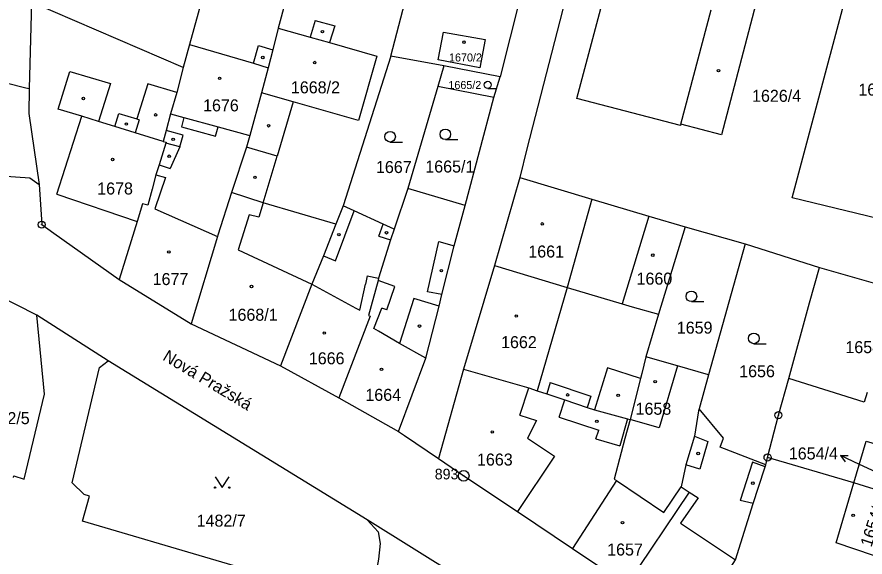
# Model space of a CAD drawing. Extents: x -733394 to -722299, y -1082822 to -1075049.
# Drawn here: x -728440.3 to -728320.2, y -1078740.8 to -1078664.4 of the extents above; entities that cross this region are included whole.
import ezdxf

# ---------------------------------------------------------------- set-up
doc = ezdxf.new("R2010")
doc.units = 0
for name, color, linetype in [('Hranice parcel', 7, 'Continuous'), ('Parcelní čísla', 7, 'Continuous'), ('Pop  PČ popisy', 7, 'Continuous'), ('Vnitřní kresba', 7, 'Continuous'), ('Značky bodu BP', 7, 'Continuous'), ('Značky budov', 7, 'Continuous'), ('Značky kultur', 7, 'Continuous')]:
    doc.layers.add(name, color=color, linetype=linetype)

msp = doc.modelspace()

# ---------------------------------------------------------------- linework, layer by layer
at = {"layer": 'Hranice parcel'}
for p, q in [((-728392.96, -1078584.33), (-728415.86, -1078668.28)), ((-728363.81, -1078641.15), (-728371.89, -1078672.88)), ((-728438.26, -1078662.31), (-728438.59, -1078674.52)), ((-728416.76, -1078671.56), (-728438.26, -1078662.31)), ((-728415.86, -1078668.28), (-728416.76, -1078671.56)), ((-728387.35, -1078669.93), (-728394.1, -1078691.13)), ((-728379.84, -1078671.3), (-728387.35, -1078669.93)), ((-728379.84, -1078671.3), (-728380.7, -1078674.23)), ((-728371.89, -1078672.88), (-728379.84, -1078671.3)), ((-728372.75, -1078675.79), (-728371.89, -1078672.88)), ((-728380.7, -1078674.23), (-728384.95, -1078688.69)), ((-728372.75, -1078675.79), (-728380.7, -1078674.23)), ((-728376.84, -1078691.07), (-728372.75, -1078675.79)), ((-728369.08, -1078687.13), (-728372.69, -1078699.59)), ((-728384.95, -1078688.69), (-728386.9, -1078694.43)), ((-728376.84, -1078691.07), (-728384.95, -1078688.69)), ((-728394.1, -1078691.13), (-728395.14, -1078693.73)), ((-728350.81, -1078692.59), (-728354.58, -1078705.02)), ((-728350.81, -1078692.59), (-728345.64, -1078694.11)), ((-728345.64, -1078694.11), (-728349.44, -1078706.45)), ((-728345.64, -1078694.11), (-728337.17, -1078696.5)), ((-728337.17, -1078696.5), (-728342.36, -1078715.07)), ((-728337.17, -1078696.5), (-728326.64, -1078699.86)), ((-728372.69, -1078699.59), (-728377.04, -1078714.25)), ((-728326.64, -1078699.86), (-728308.1, -1078705.2)), ((-728425.82, -1078701.57), (-728415.62, -1078707.83)), ((-728427.41, -1078713.06), (-728437.51, -1078706.6)), ((-728349.44, -1078706.45), (-728351.22, -1078712.49)), ((-728415.62, -1078707.83), (-728402.98, -1078713.78)), ((-728346.77, -1078713.78), (-728351.22, -1078712.49)), ((-728390.69, -1078735.56), (-728427.41, -1078713.06)), ((-728402.98, -1078713.78), (-728394.73, -1078718.32)), ((-728342.36, -1078715.07), (-728346.77, -1078713.78)), ((-728377.04, -1078714.25), (-728380.61, -1078726.87)), ((-728342.36, -1078715.07), (-728343.7, -1078719.86)), ((-728394.73, -1078718.32), (-728386.28, -1078723.06)), ((-728334.26, -1078727.79), (-728333.99, -1078726.75)), ((-728321.78, -1078730.36), (-728333.99, -1078726.75)), ((-728316.88, -1078731.88), (-728321.78, -1078730.36)), ((-728374.37, -1078745.73), (-728390.69, -1078735.56)), ((-728361.64, -1078739.64), (-728353.93, -1078744.76))]:
    msp.add_line(p, q, dxfattribs=at)
for points in [[(-728336.47, -1078643.04), (-728336.87, -1078644.54), (-728339.95, -1078655.97), (-728337.3, -1078656.68), (-728335.66, -1078662.52), (-728340.53, -1078681.07), (-728346.29, -1078679.55), (-728346.34, -1078679.74), (-728360.99, -1078675.94), (-728351.91, -1078641.74), (-728351.25, -1078639.24)], [(-728357, -1078640.52), (-728359.5, -1078649.67), (-728368.09, -1078683.04), (-728369.08, -1078687.13)], [(-728319.81, -1078649.79), (-728305.6, -1078653.62), (-728315.31, -1078693.65), (-728330.5, -1078689.97), (-728319.81, -1078649.79)], [(-728401.08, -1078657.75), (-728403.29, -1078665.96), (-728404.08, -1078669.03)], [(-728387.35, -1078669.93), (-728385.36, -1078662.33), (-728401.08, -1078657.75)], [(-728379.88, -1078666.54), (-728373.99, -1078667.6), (-728374.74, -1078671.61), (-728380.64, -1078670.47), (-728379.88, -1078666.54)], [(-728415.86, -1078668.28), (-728406.82, -1078670.95), (-728406.08, -1078668.44), (-728404.08, -1078669.03)], [(-728404.08, -1078669.03), (-728404.74, -1078671.57), (-728405.66, -1078675.14), (-728407.34, -1078681.16)], [(-728416.76, -1078671.56), (-728417.68, -1078675.08), (-728418.55, -1078678.11)], [(-728452.06, -1078686.24), (-728447.08, -1078672.4), (-728439.07, -1078674.4), (-728438.59, -1078674.52)], [(-728438.59, -1078674.52), (-728438.61, -1078678.06), (-728437.17, -1078688.1)], [(-728418.55, -1078678.11), (-728419.18, -1078680.46), (-728419.6, -1078682), (-728419.19, -1078682.13), (-728419.23, -1078682.26), (-728420.18, -1078685.33), (-728420.62, -1078686.74), (-728421.16, -1078688.76), (-728421.77, -1078691.03), (-728422.51, -1078690.83), (-728423.29, -1078693.35), (-728425.82, -1078701.57)], [(-728418.55, -1078678.11), (-728416.66, -1078678.62), (-728417.01, -1078679.92), (-728412.17, -1078681.25), (-728411.81, -1078679.94), (-728407.5, -1078681.12), (-728407.34, -1078681.16)], [(-728407.34, -1078681.16), (-728407.8, -1078682.81), (-728409.93, -1078689.26)], [(-728452.06, -1078686.24), (-728438.48, -1078687.14), (-728437.17, -1078688.1)], [(-728369.08, -1078687.13), (-728358.88, -1078690.19), (-728350.81, -1078692.59)], [(-728437.17, -1078688.1), (-728436.8, -1078693.79), (-728435.07, -1078695.01), (-728425.82, -1078701.57)], [(-728409.93, -1078689.26), (-728411.85, -1078695.28), (-728411.91, -1078695.47), (-728415.62, -1078707.83)], [(-728395.14, -1078693.73), (-728405.45, -1078690.71), (-728409.93, -1078689.26)], [(-728386.9, -1078694.43), (-728388.43, -1078693.73), (-728392.57, -1078691.83), (-728394.1, -1078691.13)], [(-728386.28, -1078723.06), (-728382.39, -1078712.69), (-728380.53, -1078705.34), (-728380.12, -1078703.7), (-728378.37, -1078696.77), (-728376.84, -1078691.07)], [(-728395.14, -1078693.73), (-728396.9, -1078698.2), (-728398.55, -1078702.22), (-728402.98, -1078713.78)], [(-728386.9, -1078694.43), (-728387.38, -1078695.96), (-728389.09, -1078701.37), (-728389.17, -1078701.71), (-728390.53, -1078706.67), (-728390.29, -1078706.74), (-728394.73, -1078718.32)], [(-728437.51, -1078706.6), (-728445.99, -1078702.33), (-728454.63, -1078699.48), (-728456.49, -1078702.68)], [(-728372.69, -1078699.59), (-728362.4, -1078702.7), (-728354.58, -1078705.02)], [(-728333.99, -1078726.75), (-728332.46, -1078720.76), (-728330.99, -1078715.57), (-728328.03, -1078704.87), (-728326.64, -1078699.86)], [(-728354.58, -1078705.02), (-728353.15, -1078705.42), (-728349.44, -1078706.45)], [(-728440.8, -1078729.56), (-728440.75, -1078729.37), (-728439.3, -1078729.82), (-728436.43, -1078717.8), (-728437.51, -1078706.6)], [(-728351.22, -1078712.49), (-728351.81, -1078714.84), (-728351.99, -1078715.55), (-728353.43, -1078721.37)], [(-728390.69, -1078735.56), (-728389.16, -1078737.27), (-728388.86, -1078738.91), (-728389.08, -1078741.16), (-728389.63, -1078744.04), (-728391.35, -1078749.91), (-728392.01, -1078750.89), (-728393.19, -1078751.51), (-728394.52, -1078751.59), (-728393.18, -1078746.91), (-728431.05, -1078735.75), (-728430.04, -1078732.22), (-728430.81, -1078731.98), (-728432.47, -1078730.35), (-728428.62, -1078714.01), (-728427.41, -1078713.06)], [(-728346.77, -1078713.78), (-728349.35, -1078722.56), (-728353.43, -1078721.37)], [(-728377.04, -1078714.25), (-728367.81, -1078716.91), (-728366.62, -1078717.31), (-728365.26, -1078717.76), (-728362.7, -1078718.61), (-728359.55, -1078719.66), (-728358.52, -1078720), (-728353.81, -1078721.27), (-728353.43, -1078721.37)], [(-728343.7, -1078719.86), (-728343.78, -1078720.15), (-728344.33, -1078723.72), (-728345.56, -1078727.79), (-728346.22, -1078730.91), (-728345.09, -1078731.67), (-728353.93, -1078744.76)], [(-728334.26, -1078727.79), (-728340.71, -1078725.3), (-728340.21, -1078724), (-728343.7, -1078719.86)], [(-728353.43, -1078721.37), (-728354.19, -1078724.06), (-728354.71, -1078726.05), (-728355.71, -1078729.83), (-728355.38, -1078730.03), (-728361.64, -1078739.64)], [(-728386.28, -1078723.06), (-728385.41, -1078723.62), (-728380.61, -1078726.87)], [(-728321.78, -1078730.36), (-728320.03, -1078724.45), (-728315.07, -1078725.92)], [(-728380.61, -1078726.87), (-728377.03, -1078729.35), (-728369.39, -1078734.4), (-728361.64, -1078739.64)], [(-728344.73, -1078750.87), (-728338.55, -1078741.24), (-728336.01, -1078733.28), (-728335.26, -1078730.93), (-728334.35, -1078728.08), (-728334.26, -1078727.79)], [(-728319, -1078740.61), (-728324.29, -1078738.81), (-728321.78, -1078730.36)]]:
    msp.add_lwpolyline(points, dxfattribs=at)
at = {"layer": 'Pop  PČ popisy'}
for p, q in [((-728323.68, -1078726.48), (-728322.56, -1078726.45)), ((-728320.96, -1078727.75), (-728323.68, -1078726.48)), ((-728323.68, -1078726.48), (-728322.98, -1078727.36)), ((-728318.62, -1078728.83), (-728320.96, -1078727.75))]:
    msp.add_line(p, q, dxfattribs=at)
at = {"layer": 'Vnitřní kresba'}
for p, q in [((-728346.29, -1078679.55), (-728341.97, -1078663.37)), ((-728403.29, -1078665.96), (-728398.79, -1078667.24)), ((-728398.09, -1078664.89), (-728398.79, -1078667.24)), ((-728398.09, -1078664.89), (-728395.3, -1078665.66)), ((-728395.3, -1078665.66), (-728396.06, -1078668.02)), ((-728398.79, -1078667.24), (-728396.06, -1078668.02)), ((-728396.06, -1078668.02), (-728389.34, -1078669.93)), ((-728389.34, -1078669.93), (-728391.94, -1078679.05)), ((-728406.82, -1078670.95), (-728404.74, -1078671.57)), ((-728434.47, -1078677.45), (-728432.83, -1078672.09)), ((-728432.83, -1078672.09), (-728427.08, -1078673.82)), ((-728427.08, -1078673.82), (-728428.75, -1078679.17)), ((-728421.79, -1078673.87), (-728423.31, -1078678.83)), ((-728417.68, -1078675.08), (-728421.79, -1078673.87)), ((-728401.17, -1078676.42), (-728405.66, -1078675.14)), ((-728401.17, -1078676.42), (-728403.47, -1078684.1)), ((-728391.94, -1078679.05), (-728401.17, -1078676.42)), ((-728431.11, -1078678.44), (-728434.47, -1078677.45)), ((-728434.68, -1078689.49), (-728431.11, -1078678.44)), ((-728428.75, -1078679.17), (-728431.11, -1078678.44)), ((-728426.44, -1078679.88), (-728428.75, -1078679.17)), ((-728426.44, -1078679.88), (-728425.88, -1078678.07)), ((-728425.88, -1078678.07), (-728423.31, -1078678.83)), ((-728422.98, -1078678.93), (-728423.57, -1078680.77)), ((-728423.31, -1078678.83), (-728422.98, -1078678.93)), ((-728416.66, -1078678.62), (-728411.81, -1078679.94)), ((-728423.57, -1078680.77), (-728426.44, -1078679.88)), ((-728419.6, -1078682), (-728423.57, -1078680.77)), ((-728416.79, -1078681.1), (-728419.18, -1078680.46)), ((-728417.24, -1078682.78), (-728416.79, -1078681.1)), ((-728417.24, -1078682.78), (-728419.23, -1078682.26)), ((-728417.24, -1078682.78), (-728418.61, -1078685.82)), ((-728403.47, -1078684.1), (-728407.8, -1078682.81)), ((-728405.45, -1078690.71), (-728403.47, -1078684.1)), ((-728420.18, -1078685.33), (-728418.61, -1078685.82)), ((-728419.26, -1078687.12), (-728420.78, -1078691.53)), ((-728420.62, -1078686.74), (-728419.26, -1078687.12)), ((-728434.68, -1078689.49), (-728423.29, -1078693.35)), ((-728405.45, -1078690.71), (-728406.06, -1078692.74)), ((-728358.88, -1078690.19), (-728362.4, -1078702.7)), ((-728420.78, -1078691.53), (-728411.91, -1078695.47)), ((-728407.44, -1078692.42), (-728408.97, -1078697.37)), ((-728406.06, -1078692.74), (-728407.44, -1078692.42)), ((-728395.21, -1078698.89), (-728392.57, -1078691.83)), ((-728389.03, -1078695.43), (-728388.43, -1078693.73)), ((-728389.03, -1078695.43), (-728387.38, -1078695.96)), ((-728382.14, -1078703.32), (-728380.54, -1078696.18)), ((-728380.54, -1078696.18), (-728378.37, -1078696.77)), ((-728408.97, -1078697.37), (-728398.55, -1078702.22)), ((-728396.9, -1078698.2), (-728395.21, -1078698.89)), ((-728390.7, -1078701.02), (-728390.95, -1078702.19)), ((-728390.7, -1078701.02), (-728389.09, -1078701.37)), ((-728386.79, -1078702.55), (-728389.17, -1078701.71)), ((-728398.55, -1078702.22), (-728392.3, -1078705.59)), ((-728391.75, -1078705.88), (-728390.95, -1078702.19)), ((-728387.92, -1078705.86), (-728386.79, -1078702.55)), ((-728362.4, -1078702.7), (-728366.62, -1078717.31)), ((-728384.08, -1078704.22), (-728386.12, -1078710.6)), ((-728380.53, -1078705.34), (-728384.08, -1078704.22)), ((-728380.12, -1078703.7), (-728382.14, -1078703.32)), ((-728392.3, -1078705.59), (-728391.75, -1078705.88)), ((-728389.78, -1078708.49), (-728388.64, -1078705.61)), ((-728387.92, -1078705.86), (-728388.64, -1078705.61)), ((-728389.12, -1078708.87), (-728389.78, -1078708.49)), ((-728386.12, -1078710.6), (-728389.12, -1078708.87)), ((-728382.39, -1078712.69), (-728386.12, -1078710.6)), ((-728356.66, -1078714.06), (-728358.52, -1078720)), ((-728351.99, -1078715.55), (-728356.66, -1078714.06)), ((-728364.79, -1078716.14), (-728365.26, -1078717.76)), ((-728364.79, -1078716.14), (-728359.01, -1078718.08)), ((-728320.32, -1078718.9), (-728330.99, -1078715.57)), ((-728369.06, -1078720.74), (-728367.81, -1078716.91)), ((-728319.9, -1078717.56), (-728320.32, -1078718.9)), ((-728363.49, -1078721.05), (-728362.7, -1078718.61)), ((-728359.01, -1078718.08), (-728359.55, -1078719.66)), ((-728369.06, -1078720.74), (-728366.72, -1078721.5)), ((-728363.49, -1078721.05), (-728357.9, -1078722.89)), ((-728353.81, -1078721.27), (-728354.91, -1078725.11)), ((-728366.72, -1078721.5), (-728367.99, -1078724.02)), ((-728358.31, -1078724.12), (-728357.9, -1078722.89)), ((-728367.99, -1078724.02), (-728364.19, -1078726.56)), ((-728358.31, -1078724.12), (-728354.91, -1078725.11)), ((-728344.33, -1078723.72), (-728342.45, -1078724.5)), ((-728342.45, -1078724.5), (-728343.59, -1078728.38)), ((-728364.19, -1078726.56), (-728369.39, -1078734.4)), ((-728343.59, -1078728.38), (-728345.56, -1078727.79)), ((-728336.11, -1078727.4), (-728337.85, -1078732.83)), ((-728334.35, -1078728.08), (-728336.11, -1078727.4)), ((-728355.38, -1078730.03), (-728348.68, -1078734.52)), ((-728348.68, -1078734.52), (-728346.22, -1078730.91)), ((-728345.09, -1078731.67), (-728343.84, -1078732.45)), ((-728343.84, -1078732.45), (-728346.31, -1078736.07)), ((-728336.01, -1078733.28), (-728337.85, -1078732.83)), ((-728346.31, -1078736.07), (-728345.19, -1078736.82)), ((-728345.19, -1078736.82), (-728338.55, -1078741.24))]:
    msp.add_line(p, q, dxfattribs=at)
at = {"layer": 'Značky bodu BP'}
for centre, radius in [((-728436.8, -1078693.79), 0.5), ((-728436.8, -1078693.79), 0.0303), ((-728332.46, -1078720.76), 0.5), ((-728332.46, -1078720.76), 0.0303), ((-728333.99, -1078726.75), 0.5), ((-728333.99, -1078726.75), 0.0303), ((-728377.03, -1078729.35), 0.75), ((-728377.03, -1078729.35), 0.03)]:
    msp.add_circle(centre, radius, dxfattribs=at)
at = {"layer": 'Značky budov'}
for centre in [(-728397.04, -1078666.47), (-728377, -1078667.96), (-728405.49, -1078670.12), (-728398.14, -1078670.84), (-728340.94, -1078672), (-728411.61, -1078673.07), (-728430.9, -1078675.93), (-728420.67, -1078678.25), (-728424.81, -1078679.54), (-728404.67, -1078679.79), (-728418.19, -1078681.71), (-728418.75, -1078684.1), (-728426.76, -1078684.57), (-728406.6, -1078687.08), (-728365.9, -1078693.68), (-728387.97, -1078694.94), (-728394.71, -1078695.21), (-728418.8, -1078697.65), (-728350.25, -1078698.11), (-728380.2, -1078700.3), (-728407.09, -1078702.54), (-728369.58, -1078706.73), (-728383.29, -1078708.15), (-728396.78, -1078709.14), (-728388.68, -1078714.27), (-728349.91, -1078716.02), (-728362.31, -1078717.89), (-728355.15, -1078717.94), (-728358.18, -1078721.63), (-728372.99, -1078723.13), (-728343.82, -1078726.18), (-728336.08, -1078730.38), (-728321.87, -1078734.93), (-728354.54, -1078735.99)]:
    msp.add_circle(centre, 0.175, dxfattribs=at)
at = {"layer": 'Značky kultur'}
for p, q in [((-728373.62, -1078674.5), (-728372.45, -1078674.5)), ((-728387.46, -1078682.09), (-728385.71, -1078682.09)), ((-728379.63, -1078681.75), (-728377.88, -1078681.75)), ((-728344.78, -1078704.69), (-728343.03, -1078704.69)), ((-728335.94, -1078710.64), (-728334.19, -1078710.64))]:
    msp.add_line(p, q, dxfattribs=at)
msp.add_lwpolyline([(-728412.25, -1078729.51), (-728411.25, -1078731.01), (-728410.25, -1078729.51)], dxfattribs=at)
for centre, radius in [((-728373.63, -1078674), 0.502), ((-728379.63, -1078681), 0.75), ((-728387.46, -1078681.34), 0.75), ((-728344.78, -1078703.94), 0.75), ((-728335.94, -1078709.89), 0.75), ((-728412.25, -1078731.01), 0.1), ((-728410.25, -1078731.01), 0.1)]:
    msp.add_circle(centre, radius, dxfattribs=at)

# ---------------------------------------------------------------- texts
at = {"layer": 'Parcelní čísla'}
for s, height, p in [('1670/2', 1.139, (-728379.11, -1078670.69)), ('1668/2', 1.7, (-728401.51, -1078675.2)), ('1665/2', 1.139, (-728379.2, -1078674.59)), ('1626/7', 1.7, (-728321.13, -1078675.52)), ('1626/4', 1.7, (-728336.19, -1078676.4)), ('1676', 1.7, (-728413.95, -1078677.75)), ('1667', 1.7, (-728389.46, -1078686.48)), ('1665/1', 1.7, (-728382.47, -1078686.41)), ('1678', 1.7, (-728428.94, -1078689.52)), ('1661', 1.7, (-728367.88, -1078698.44)), ('1677', 1.7, (-728421.09, -1078702.34)), ('1660', 1.7, (-728352.55, -1078702.28)), ('1668/1', 1.7, (-728410.34, -1078707.39)), ('1659', 1.7, (-728346.85, -1078709.22)), ('1662', 1.7, (-728371.74, -1078711.27)), ('1654/2', 1.7, (-728322.97, -1078711.98)), ('1666', 1.7, (-728398.97, -1078713.56)), ('1656', 1.7, (-728338.01, -1078715.39)), ('1664', 1.7, (-728390.96, -1078718.73)), ('1658', 1.7, (-728352.69, -1078720.7)), ('1482/5', 1.7, (-728445.46, -1078722.03)), ('1654/4', 1.7, (-728330.98, -1078727.03)), ('1663', 1.7, (-728375.15, -1078727.89)), ('1482/7', 1.7, (-728414.86, -1078736.54)), ('1657', 1.7, (-728356.71, -1078740.63))]:
    msp.add_text(s, height=height, dxfattribs=at).set_placement(p)
msp.add_text('1654/3', height=1.7, rotation=72, dxfattribs=at).set_placement((-728319.28, -1078739.53))
at = {"layer": 'Pop  PČ popisy'}
msp.add_text('Nová Pražská', height=1.7, rotation=329, dxfattribs=at).set_placement((-728419.79, -1078712.87))
at = {"layer": 'Značky bodu BP'}
msp.add_text('893', height=1.5, dxfattribs=at).set_placement((-728381.13, -1078729.85))

doc.saveas('drawing.dxf')
